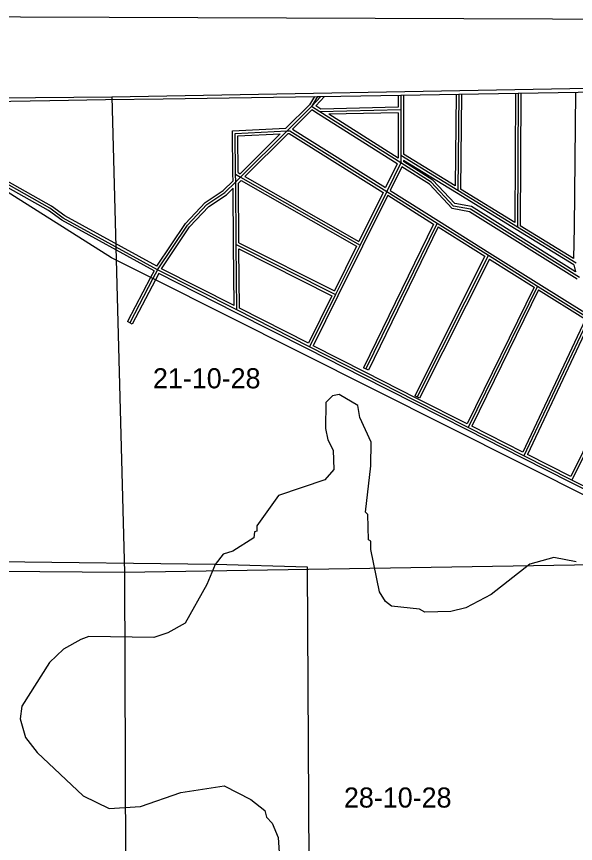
# Model space of a CAD drawing. Extents: x 457167 to 656239, y 1787309 to 1969297.
# Drawn here: x 499317 to 505576, y 1914737 to 1923990 of the extents above; entities that cross this region are included whole.
import ezdxf

# ---------------------------------------------------------------- set-up
doc = ezdxf.new("R2010")
doc.units = 0
for name, color, linetype in [('Level 1', 7, 'Continuous'), ('Level 10', 7, 'Continuous'), ('Level 2', 7, 'Continuous'), ('Level 31', 7, 'Continuous'), ('Level 32', 7, 'Continuous'), ('Level 5', 7, 'Continuous'), ('Level 55', 7, 'Continuous'), ('Level 63', 7, 'Continuous'), ('Level 7', 7, 'Continuous')]:
    doc.layers.add(name, color=color, linetype=linetype)

msp = doc.modelspace()

# ---------------------------------------------------------------- linework, layer by layer
at = {"layer": 'Level 1'}
for p, q in [((500383.596, 1923090.799), (505715.932, 1923190.509)), ((497367.422, 1923065.558), (500383.596, 1923090.799)), ((500383.596, 1923090.799), (500526.47, 1917769.934)), ((505834.664, 1917855.934), (500526.47, 1917769.934)), ((500526.47, 1917769.934), (497344.805, 1917789.291)), ((500526.47, 1917769.934), (500544.377, 1912536.369))]:
    msp.add_line(p, q, dxfattribs=at)
at = {"layer": 'Level 10'}
msp.add_lwpolyline([(497367.384, 1923056.656), (497367.66, 1923056.665), (499028.695, 1923040.686), (499688.708, 1923050.695), (500311.72, 1923060.703), (500960.734, 1923070.711), (502686.769, 1923096.735), (502722.769, 1923096.735), (503619.787, 1923111.747), (504267.8, 1923121.756), (504934.814, 1923131.765), (505605.828, 1923142.773), (506268.841, 1923152.782), (506936.855, 1923162.791), (507564.867, 1923172.799), (508242.881, 1923183.808), (508869.894, 1923193.816), (509531.907, 1923203.826), (510624.93, 1923221.84), (510883.935, 1923225.843), (511429.945, 1923234.851), (511717.951, 1923239.855), (512966.977, 1923258.871)], dxfattribs=at)
at = {"layer": 'Level 31'}
for p, q in [((503619.7, 1923111.276), (503619.651, 1922945.086)), ((504267.955, 1923121.331), (504258.759, 1922042.772)), ((504934.64, 1923131.687), (504927.555, 1921632.371)), ((502621.113, 1922983.772), (502723.265, 1923097.171)), ((502686.721, 1923096.596), (502621.113, 1922983.772)), ((502347.031, 1922711.445), (502621.113, 1922983.772)), ((502714.605, 1922924.471), (502621.113, 1922983.772)), ((503619.651, 1922945.086), (502714.605, 1922924.471)), ((503619.746, 1922351.966), (502714.605, 1922924.471)), ((503619.651, 1922945.086), (503619.77, 1922434.879)), ((501825.979, 1922194.32), (502347.031, 1922711.445)), ((503619.77, 1922434.879), (503619.746, 1922351.966)), ((504258.759, 1922042.772), (503619.77, 1922434.879)), ((503619.746, 1922351.966), (503461.775, 1922033.331)), ((501771.097, 1922140.001), (501770.503, 1922225.826)), ((501770.503, 1922225.826), (501825.979, 1922194.32)), ((501771.097, 1922140.001), (501825.979, 1922194.32)), ((501825.979, 1922194.32), (503163.774, 1921432.716)), ((501776.755, 1921439.944), (501771.097, 1922140.001)), ((503461.775, 1922033.331), (503163.774, 1921432.716)), ((503461.775, 1922033.331), (504025.934, 1921679.349)), ((504927.555, 1921632.371), (504258.759, 1922042.772)), ((504025.934, 1921679.349), (503229.862, 1920047.649)), ((504025.934, 1921679.349), (504600.88, 1921318.786)), ((505584.639, 1921229.303), (504927.555, 1921632.371)), ((501782.594, 1920707.156), (501776.755, 1921439.944)), ((501776.755, 1921439.944), (502889.475, 1920880.009)), ((503163.774, 1921432.716), (502889.475, 1920880.009)), ((504600.88, 1921318.786), (503802.16, 1919734.36)), ((504600.88, 1921318.786), (505150.163, 1920974.338)), ((500896.94, 1921156.345), (500845.045, 1921057.286)), ((501782.594, 1920707.156), (500896.94, 1921156.345)), ((500845.045, 1921057.286), (500584.62, 1920563.085)), ((505150.163, 1920974.338), (504374.67, 1919392.351)), ((505150.163, 1920974.338), (505725.13, 1920613.794)), ((502889.475, 1920880.009), (502597.869, 1920293.556)), ((502597.869, 1920293.556), (501782.594, 1920707.156)), ((505725.13, 1920613.794), (504998.774, 1919075.959)), ((503205.77, 1919985.201), (502597.869, 1920293.556)), ((506263.023, 1920276.318), (505535.676, 1918803.571)), ((503785.459, 1919691.155), (503205.77, 1919985.201)), ((504374.67, 1919392.351), (503785.459, 1919691.155)), ((504998.774, 1919075.959), (504374.67, 1919392.351)), ((505535.676, 1918803.571), (504998.774, 1919075.959)), ((506123.964, 1918505.165), (505535.676, 1918803.571))]:
    msp.add_line(p, q, dxfattribs=at)
for points in [[(501770.503, 1922225.826), (501766.693, 1922683.319), (502347.031, 1922711.445)], [(502347.031, 1922711.445), (502378.179, 1922713.132), (503461.775, 1922033.331)], [(505620.536, 1921070.605), (504400.58, 1921834.906), (504209.11, 1921869.15), (503959.815, 1922136.735), (503619.746, 1922351.966)], [(500896.94, 1921156.345), (499840.264, 1921735.376), (499690.74, 1921844.379), (499033.269, 1922213.735)], [(500896.94, 1921156.345), (501232.052, 1921655.326), (501449.74, 1921887.879), (501650.485, 1922020.5), (501771.097, 1922140.001)]]:
    msp.add_lwpolyline(points, dxfattribs=at)
at = {"layer": 'Level 32'}
for p, q in [((503589.7, 1923111.243), (503589.661, 1922974.411)), ((503649.701, 1923112.209), (503649.652, 1922945.092)), ((504237.954, 1923121.294), (504229.213, 1922096.101)), ((504297.965, 1923122.208), (504288.903, 1922059.472)), ((504904.637, 1923131.311), (504897.807, 1921685.824)), ((504964.644, 1923132.254), (504957.636, 1921649.115)), ((505575.453, 1923142.275), (505559.141, 1921632.537)), ((502651.708, 1923096.063), (502597.165, 1923002.268)), ((502667.176, 1922990.081), (502763.871, 1923097.423)), ((502334.065, 1922740.851), (502597.165, 1923002.268)), ((502408.068, 1922729.796), (502625.27, 1922945.609)), ((502698.535, 1922899.136), (502625.27, 1922945.608)), ((502723.005, 1922954.67), (502667.176, 1922990.081)), ((503589.66, 1922974.411), (502723.004, 1922954.67)), ((503649.652, 1922945.092), (503649.768, 1922451.67)), ((503580.857, 1922341.066), (502698.568, 1922899.116)), ((503589.659, 1922914.394), (502814.572, 1922896.739)), ((503589.763, 1922406.428), (502814.572, 1922896.738)), ((503589.659, 1922914.395), (503589.771, 1922434.887)), ((501821.002, 1922231.647), (502270.44, 1922677.696)), ((501875.148, 1922200.849), (502360.059, 1922682.105)), ((502408.068, 1922729.796), (503449.628, 1922076.367)), ((503589.771, 1922434.887), (503589.763, 1922406.428)), ((503649.755, 1922381.28), (503649.753, 1922368.478)), ((504243.068, 1922017.201), (503649.755, 1922381.28)), ((504229.213, 1922096.101), (503649.769, 1922451.67)), ((503580.857, 1922341.066), (503449.628, 1922076.367)), ((503631.836, 1922308.808), (503500.71, 1922044.318)), ((501741.01, 1922152.423), (501740.503, 1922225.618)), ((501800.359, 1922243.37), (501821.002, 1922231.646)), ((501875.149, 1922200.849), (503151.016, 1921474.501)), ((501801.2, 1922127.583), (501830.911, 1922156.989)), ((501806.607, 1921458.506), (501801.2, 1922127.584)), ((501830.911, 1922156.99), (503124.302, 1921420.666)), ((501746.756, 1921439.701), (501741.674, 1922068.615)), ((503422.835, 1922022.344), (503151.015, 1921474.501)), ((503500.71, 1922044.319), (504041.88, 1921704.761)), ((504911.865, 1921606.801), (504243.068, 1922017.201)), ((504897.807, 1921685.824), (504288.904, 1922059.473)), ((503473.915, 1921990.296), (503190.648, 1921419.381)), ((503473.915, 1921990.296), (503987.147, 1921668.267)), ((503987.148, 1921668.267), (503202.9, 1920060.803)), ((504038.265, 1921636.203), (503256.825, 1920034.494)), ((504038.266, 1921636.203), (504561.791, 1921307.888)), ((504041.873, 1921704.765), (504616.819, 1921344.202)), ((505555.233, 1921282.538), (504957.636, 1921649.114)), ((505559.141, 1921632.548), (505555.233, 1921282.537)), ((505558.169, 1921210.345), (504911.869, 1921606.798)), ((501806.607, 1921458.506), (502876.014, 1920920.367)), ((501752.202, 1920756.208), (501746.756, 1921439.704)), ((501812.448, 1920725.65), (501807.146, 1921391.066)), ((501807.147, 1921391.065), (502849.32, 1920866.631)), ((503124.302, 1921420.666), (502876.015, 1920920.368)), ((503190.646, 1921419.379), (502916.349, 1920866.671)), ((504561.79, 1921307.888), (503775.371, 1919747.864)), ((504612.845, 1921275.871), (503828.95, 1919720.855)), ((504612.845, 1921275.871), (505111.331, 1920963.277)), ((504616.819, 1921344.203), (505166.102, 1920999.755)), ((501752.202, 1920756.208), (500940.749, 1921167.764)), ((505558.169, 1921210.346), (505575.37, 1921134.303)), ((500856.702, 1921144.184), (500818.471, 1921071.206)), ((500909.775, 1921116.195), (500871.62, 1921043.363)), ((501769.024, 1920680.399), (500909.775, 1921116.195)), ((500818.505, 1921071.271), (500558.08, 1920577.071)), ((500871.587, 1921043.298), (500611.162, 1920549.098)), ((505166.101, 1920999.755), (505679.727, 1920677.676)), ((505111.331, 1920963.277), (504361.117, 1919432.861)), ((505162.443, 1920931.226), (504414.637, 1919405.725)), ((505162.443, 1920931.226), (505686.631, 1920602.525)), ((502849.32, 1920866.631), (502584.472, 1920333.992)), ((502916.339, 1920866.651), (502637.984, 1920306.846)), ((502584.472, 1920333.992), (501812.449, 1920725.65)), ((502584.296, 1920266.801), (501769.021, 1920680.401)), ((500611.162, 1920549.098), (500558.08, 1920577.071)), ((505686.63, 1920602.525), (504984.824, 1919116.666)), ((505737.822, 1920570.415), (505038.358, 1919089.517)), ((503192.2, 1919958.445), (502584.298, 1920266.8)), ((503219.342, 1920011.956), (502637.984, 1920306.846)), ((506224.125, 1920265.306), (505522.207, 1918844.045)), ((503256.825, 1920034.494), (503202.9, 1920060.803)), ((503799.03, 1919717.91), (503219.343, 1920011.956)), ((503771.887, 1919664.399), (503192.199, 1919958.445)), ((503828.95, 1919720.855), (503775.371, 1919747.864)), ((504361.116, 1919432.861), (503799.027, 1919717.911)), ((504361.101, 1919365.594), (503771.89, 1919664.397)), ((504985.209, 1919049.201), (504361.105, 1919365.592)), ((504984.824, 1919116.666), (504414.637, 1919405.725)), ((505522.103, 1918776.816), (504985.2, 1919049.204)), ((505522.207, 1918844.046), (505038.358, 1919089.517)), ((506110.393, 1918478.409), (505522.105, 1918776.816))]:
    msp.add_line(p, q, dxfattribs=at)
for points in [[(501740.503, 1922225.576), (501736.454, 1922711.889), (502334.065, 1922740.851)], [(501800.359, 1922243.371), (501796.933, 1922654.749), (502270.44, 1922677.696)], [(502360.06, 1922682.105), (502370.298, 1922682.661), (503422.835, 1922022.344)], [(505575.37, 1921134.303), (504411.583, 1921863.415), (504224.24, 1921896.921), (503979.128, 1922160.016), (503649.754, 1922368.479)], [(505594.07, 1921051.784), (504389.578, 1921806.396), (504193.98, 1921841.379), (503940.501, 1922113.454), (503631.836, 1922308.808)], [(500887.318, 1921195.826), (499856.375, 1921760.757), (499706.98, 1921869.666), (499063.177, 1922231.344)], [(500856.702, 1921144.184), (499824.152, 1921709.996), (499674.5, 1921819.091), (499065.512, 1922161.21)], [(500887.318, 1921195.826), (501208.496, 1921674.061), (501430.254, 1921910.961), (501631.475, 1922043.897), (501741.01, 1922152.422)], [(500940.749, 1921167.764), (501255.608, 1921636.591), (501469.227, 1921864.796), (501669.495, 1921997.101), (501741.674, 1922068.615)]]:
    msp.add_lwpolyline(points, dxfattribs=at)
at = {"layer": 'Level 5'}
for p, q in [((501539.803, 1917858.018), (497346.787, 1917913.166)), ((502573.445, 1917829.711), (501539.803, 1917858.018)), ((502606.723, 1912610.99), (502573.445, 1917829.711))]:
    msp.add_line(p, q, dxfattribs=at)
at = {"layer": 'Level 55'}
msp.add_line((508402.011, 1917263.566), (500845.045, 1921057.286), dxfattribs=at)
msp.add_lwpolyline([(500845.045, 1921057.286), (500381.447, 1921290.158), (499036.444, 1922138.444)], dxfattribs=at)
at = {"layer": 'Level 63'}
msp.add_lwpolyline([(497176.54, 1878534.741), (536942.563, 1878385.707), (537088.612, 1923840.983), (497371.386, 1923990.389), (497176.54, 1878534.741)], dxfattribs=at)
at = {"layer": 'Level 7'}
for points in [[(505583.054, 1917886.721), (505333.128, 1917937.559), (505066.104, 1917863.384), (504631.531, 1917522.961), (504347.609, 1917373.823), (504180.756, 1917332.7), (503888.95, 1917325.276), (503830.729, 1917358.816), (503514.041, 1917393.183), (503447.52, 1917443.423), (503381.146, 1917551.995), (503282.645, 1918027.495), (503282.944, 1918119.196), (503258.003, 1918135.926), (503250.577, 1918419.403), (503225.636, 1918444.503), (503285.648, 1918961.166), (503286.503, 1919227.932), (503162.335, 1919503.417), (503137.752, 1919636.87), (502929.735, 1919762.601), (502854.675, 1919746.159), (502779.385, 1919671.386), (502778.47, 1919379.62), (502803.052, 1919254.477), (502861.056, 1919137.605), (502868.7, 1918920.82), (502768.28, 1918804.436), (502250.873, 1918631.016), (502008.035, 1918290.004), (502007.845, 1918231.653), (501982.805, 1918223.412), (501974.236, 1918156.721), (501740.365, 1918007.424), (501631.893, 1917974.432), (501539.803, 1917858.018)], [(501539.803, 1917858.018), (501447.385, 1917633.231), (501204.229, 1917200.529), (501012.167, 1917092.774), (500853.615, 1917043.251), (500128.38, 1917053.901), (500036.589, 1917020.85), (499844.497, 1916913.105), (499685.616, 1916763.569), (499375.6, 1916272.704), (499358.472, 1916131.051), (499416.177, 1915922.446), (499549.003, 1915755.294), (500064.322, 1915270.119), (500355.63, 1915127.49), (500705.827, 1915151.355), (501156.513, 1915308.304), (501640.241, 1915381.792), (501939.86, 1915230.762), (502097.866, 1915105.221), (502114.278, 1915030.13), (502180.77, 1914963.209), (502246.935, 1914804.626), (502294.609, 1914070.86)]]:
    msp.add_lwpolyline(points, dxfattribs=at)

# ---------------------------------------------------------------- texts
at = {"layer": 'Level 2'}
for s, p in [('21-10-28', (500844.636, 1919829.902)), ('28-10-28', (502983.196, 1915138.624))]:
    msp.add_text(s, height=225, dxfattribs=at).set_placement(p)

doc.saveas('drawing.dxf')
